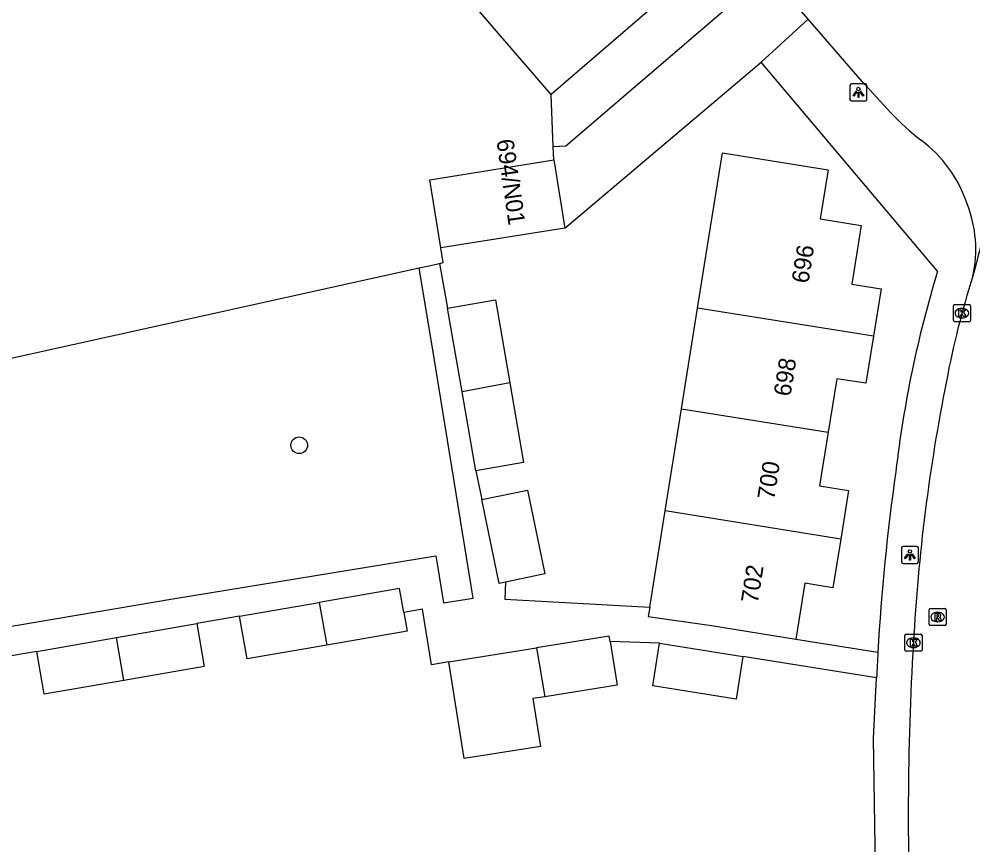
# Model space of a CAD drawing. Extents: x 159222 to 160346, y 381249 to 382166.
# Drawn here: x 159418.8 to 159474.6, y 381328.4 to 381376.7 of the extents above; entities that cross this region are included whole.
import ezdxf

# ---------------------------------------------------------------- set-up
doc = ezdxf.new("R2010")
doc.units = 0
for name, color, linetype in [('IMGEO_Boom', 7, 'Continuous'), ('IMGEO_Groenvoorziening', 7, 'Continuous'), ('IMGEO_Kolk', 7, 'Continuous'), ('IMGEO_Lichtpunt', 7, 'Continuous'), ('IMGEO_Pand', 7, 'Continuous'), ('IMGEO_Pand_nummerreeks', 7, 'Continuous'), ('IMGEO_Rijbaan_lokaal_gesloten', 7, 'Continuous'), ('IMGEO_Rijbaan_lokaal_open', 7, 'Continuous'), ('IMGEO_Rioolput', 7, 'Continuous'), ('IMGEO_Voetpad_open', 7, 'Continuous')]:
    doc.layers.add(name, color=color, linetype=linetype)

msp = doc.modelspace()

# ---------------------------------------------------------------- linework, layer by layer
at = {"layer": 'IMGEO_Boom'}
msp.add_circle((159435.188, 381351.816), 0.489, dxfattribs=at)
at = {"layer": 'IMGEO_Groenvoorziening'}
for points in [[(159443.383, 381362.454), (159443.602, 381362.503), (159443.465, 381363.355)], [(159406.717, 381350.65), (159414.278, 381356.018), (159442.202, 381362.193)]]:
    msp.add_lwpolyline(points, dxfattribs=at)
at = {"layer": 'IMGEO_Kolk'}
for p, q in [((159473.426, 381359.118), (159473.426, 381359.97)), ((159473.501, 381360.044), (159474.353, 381360.044)), ((159473.914, 381359.824), (159473.939, 381359.824)), ((159474.427, 381359.97), (159474.427, 381359.118)), ((159473.937, 381359.264), (159473.912, 381359.264)), ((159474.353, 381359.044), (159473.501, 381359.044)), ((159470.667, 381340.77), (159471.519, 381340.77)), ((159470.592, 381339.844), (159470.592, 381340.696)), ((159471.08, 381340.55), (159471.105, 381340.55)), ((159471.593, 381340.696), (159471.593, 381339.844)), ((159471.519, 381339.77), (159470.667, 381339.77)), ((159471.103, 381339.99), (159471.078, 381339.99))]:
    msp.add_line(p, q, dxfattribs=at)
for points in [[(159473.426, 381359.118), (159473.426, 381359.97)], [(159473.501, 381360.044), (159474.353, 381360.044)], [(159473.747, 381359.744), (159473.87, 381359.744), (159473.87, 381359.593), (159474, 381359.744), (159474.164, 381359.744), (159474.018, 381359.593), (159474.171, 381359.344), (159474.019, 381359.344), (159473.934, 381359.508), (159473.87, 381359.441), (159473.87, 381359.344), (159473.747, 381359.344), (159473.747, 381359.744)], [(159474.427, 381359.97), (159474.427, 381359.118)], [(159474.353, 381359.044), (159473.501, 381359.044)], [(159470.667, 381340.77), (159471.519, 381340.77)], [(159470.592, 381339.844), (159470.592, 381340.696)], [(159470.913, 381340.47), (159471.036, 381340.47), (159471.036, 381340.319), (159471.166, 381340.47), (159471.33, 381340.47), (159471.184, 381340.319), (159471.337, 381340.07), (159471.185, 381340.07), (159471.1, 381340.234), (159471.036, 381340.167), (159471.036, 381340.07), (159470.913, 381340.07), (159470.913, 381340.47)], [(159471.593, 381340.696), (159471.593, 381339.844)], [(159471.519, 381339.77), (159470.667, 381339.77)]]:
    msp.add_lwpolyline(points, dxfattribs=at)
for centre, start, end in [((159473.503, 381359.968), 91.552, 178.448), ((159473.503, 381359.968), 91.552, 178.448), ((159474.351, 381359.968), 1.552, 88.448), ((159474.351, 381359.968), 1.552, 88.448), ((159473.503, 381359.12), 181.552, 268.448), ((159473.503, 381359.12), 181.552, 268.448), ((159474.351, 381359.12), 271.552, 358.448), ((159474.351, 381359.12), 271.552, 358.448), ((159470.669, 381340.694), 91.552, 178.448), ((159470.669, 381340.694), 91.552, 178.448), ((159471.517, 381340.694), 1.552, 88.448), ((159471.517, 381340.694), 1.552, 88.448), ((159470.669, 381339.846), 181.552, 268.448), ((159470.669, 381339.846), 181.552, 268.448), ((159471.517, 381339.846), 271.552, 358.448), ((159471.517, 381339.846), 271.552, 358.448)]:
    msp.add_arc(centre, 0.0765, start, end, dxfattribs=at)
for centre, major_axis, ratio, start_param, end_param in [((159473.913, 381359.544), (-0.387, 0.002), 0.722429, 4.712389, 7.853982), ((159473.938, 381359.544), (-0.39, 0.002), 0.717154, 1.570796, 4.712389), ((159471.079, 381340.27), (-0.387, 0.002), 0.722429, 4.712389, 7.853982), ((159471.104, 381340.27), (-0.39, 0.002), 0.717154, 1.570796, 4.712389)]:
    msp.add_ellipse(centre, major_axis=major_axis, ratio=ratio, start_param=start_param, end_param=end_param, dxfattribs=at)
at = {"layer": 'IMGEO_Lichtpunt'}
for p, q in [((159467.379, 381372.852), (159467.379, 381372.045)), ((159467.379, 381372.852), (159467.379, 381372.045)), ((159468.281, 381372.947), (159467.473, 381372.947)), ((159468.281, 381372.947), (159467.473, 381372.947)), ((159468.375, 381372.045), (159468.375, 381372.852)), ((159468.375, 381372.045), (159468.375, 381372.852)), ((159467.473, 381371.951), (159468.281, 381371.951)), ((159467.473, 381371.951), (159468.281, 381371.951)), ((159470.389, 381345.81), (159470.389, 381345.003)), ((159470.389, 381345.81), (159470.389, 381345.003)), ((159471.291, 381345.905), (159470.483, 381345.905)), ((159471.291, 381345.905), (159470.483, 381345.905)), ((159471.385, 381345.003), (159471.385, 381345.81)), ((159471.385, 381345.003), (159471.385, 381345.81)), ((159470.483, 381344.909), (159471.291, 381344.909)), ((159470.483, 381344.909), (159471.291, 381344.909))]:
    msp.add_line(p, q, dxfattribs=at)
for points in [[(159467.753, 381372.516), (159467.792, 381372.488), (159467.604, 381372.226), (159467.566, 381372.253), (159467.753, 381372.516)], [(159467.855, 381372.468), (159467.902, 381372.468), (159467.902, 381372.146), (159467.855, 381372.146), (159467.855, 381372.468)], [(159467.965, 381372.488), (159468.003, 381372.515), (159468.19, 381372.253), (159468.151, 381372.225), (159467.965, 381372.488)], [(159470.763, 381345.474), (159470.802, 381345.446), (159470.614, 381345.184), (159470.576, 381345.211), (159470.763, 381345.474)], [(159470.865, 381345.426), (159470.912, 381345.426), (159470.912, 381345.104), (159470.865, 381345.104), (159470.865, 381345.426)], [(159470.975, 381345.446), (159471.013, 381345.473), (159471.2, 381345.211), (159471.161, 381345.183), (159470.975, 381345.446)]]:
    msp.add_lwpolyline(points, dxfattribs=at)
for centre in [(159467.878, 381372.65), (159470.888, 381345.608)]:
    msp.add_circle(centre, 0.0994, dxfattribs=at)
for centre, start, end in [((159467.473, 381372.852), 90, 180), ((159467.473, 381372.852), 90, 180), ((159468.281, 381372.852), 0, 90), ((159468.281, 381372.852), 0, 90), ((159467.473, 381372.045), 180, 270), ((159467.473, 381372.045), 180, 270), ((159468.281, 381372.045), 270, 0), ((159468.281, 381372.045), 270, 360), ((159470.483, 381345.81), 90, 180), ((159470.483, 381345.81), 90, 180), ((159471.291, 381345.81), 0, 90), ((159471.291, 381345.81), 0, 90), ((159470.483, 381345.003), 180, 270), ((159470.483, 381345.003), 180, 270), ((159471.291, 381345.003), 270, 0), ((159471.291, 381345.003), 270, 360)]:
    msp.add_arc(centre, 0.0946, start, end, dxfattribs=at)
at = {"layer": 'IMGEO_Pand'}
for points in [[(159451.873, 381386.487), (159458.033, 381379.341), (159449.908, 381372.338)], [(159449.908, 381372.338), (159443.75, 381379.482)], [(159458.475, 381359.839), (159459.137, 381363.974), (159459.927, 381368.911), (159466.098, 381367.923), (159465.639, 381365.058), (159468.041, 381364.673), (159467.491, 381361.235), (159469.197, 381360.962), (159468.755, 381358.2)], [(159443.465, 381363.355), (159442.823, 381367.349), (159450.066, 381368.511)], [(159450.066, 381368.511), (159450.707, 381364.517)], [(159450.707, 381364.517), (159443.465, 381363.355)], [(159443.864, 381359.839), (159446.66, 381360.322), (159447.496, 381355.475)], [(159444.708, 381354.947), (159443.864, 381359.839)], [(159457.532, 381353.951), (159458.475, 381359.839)], [(159468.755, 381358.2), (159458.475, 381359.839)], [(159468.755, 381358.2), (159468.313, 381355.44), (159466.61, 381355.712), (159466.109, 381352.58)], [(159447.496, 381355.475), (159444.708, 381354.947)], [(159447.496, 381355.475), (159448.3, 381350.811), (159445.505, 381350.329)], [(159445.505, 381350.329), (159444.708, 381354.947)], [(159456.576, 381347.977), (159457.532, 381353.951)], [(159457.532, 381353.951), (159466.109, 381352.58)], [(159466.109, 381352.58), (159465.608, 381349.452), (159467.299, 381349.181), (159466.843, 381346.335)], [(159445.86, 381348.646), (159448.535, 381349.198), (159449.548, 381344.291), (159447.243, 381343.815)], [(159447.243, 381343.815), (159446.874, 381343.739), (159445.86, 381348.646)], [(159455.676, 381342.356), (159456.576, 381347.977)], [(159466.843, 381346.335), (159456.576, 381347.977)], [(159466.843, 381346.335), (159466.388, 381343.49), (159464.74, 381343.754), (159464.216, 381340.479)], [(159441.301, 381342.042), (159441.057, 381343.447), (159436.36, 381342.631)], [(159431.701, 381341.822), (159436.36, 381342.631)], [(159436.36, 381342.631), (159436.794, 381340.13)], [(159441.301, 381342.042), (159441.492, 381340.946), (159436.794, 381340.13)], [(159455.676, 381342.356), (159455.588, 381341.807), (159459.28, 381341.269), (159464.216, 381340.479)], [(159424.5, 381340.571), (159429.202, 381341.388)], [(159429.202, 381341.388), (159429.637, 381338.887), (159424.935, 381338.07)], [(159436.794, 381340.13), (159432.136, 381339.321), (159431.701, 381341.822)], [(159419.846, 381339.763), (159424.5, 381340.571)], [(159424.935, 381338.07), (159424.5, 381340.571)], [(159453.359, 381340.346), (159453.31, 381340.652), (159449.057, 381339.97)], [(159453.359, 381340.346), (159453.769, 381337.791), (159449.553, 381337.115)], [(159461.121, 381339.459), (159460.724, 381336.978), (159455.857, 381337.757), (159456.254, 381340.238)], [(159456.254, 381340.238), (159461.121, 381339.459)], [(159424.935, 381338.07), (159420.281, 381337.262), (159419.846, 381339.763)], [(159443.931, 381339.148), (159449.057, 381339.97)], [(159449.057, 381339.97), (159449.553, 381337.115)], [(159449.553, 381337.115), (159448.85, 381337.002), (159449.297, 381334.211), (159444.838, 381333.496), (159443.931, 381339.148)]]:
    msp.add_lwpolyline(points, dxfattribs=at)
at = {"layer": 'IMGEO_Rijbaan_lokaal_gesloten'}
for centre, radius, start, end in [((159552.04, 381342.438), 79.832, 152.65249, 166.02988), ((159521.983, 381346.494), 49.796, 162.2063, 169.5109), ((159578.808, 381334.473), 107.87, 168.72772, 176.9292), ((159631.743, 381330.378), 160.954, 176.48292, 183.08429)]:
    msp.add_arc(centre, radius, start, end, dxfattribs=at)
at = {"layer": 'IMGEO_Rijbaan_lokaal_open'}
for points in [[(159462.585, 381379.446), (159450.772, 381369.308), (159450.035, 381369.261)], [(159464.937, 381376.731), (159462.927, 381379.051), (159462.585, 381379.446)], [(159462.185, 381374.213), (159464.937, 381376.731)], [(159469.779, 381371.255), (159468.09, 381373.094), (159464.937, 381376.731)], [(159450.707, 381364.517), (159462.185, 381374.213)], [(159450.066, 381368.511), (159450.035, 381369.261)]]:
    msp.add_lwpolyline(points, dxfattribs=at)
for centre, radius, start, end in [((159479.701, 381380.382), 13.481, 222.6112, 232.7148), ((159467.019, 381363.554), 7.591, 18.2496, 53.5009), ((159467.524, 381363.266), 7.214, 347.5564, 21.6831)]:
    msp.add_arc(centre, radius, start, end, dxfattribs=at)
at = {"layer": 'IMGEO_Rioolput'}
for p, q in [((159472.006, 381341.347), (159472.006, 381342.199)), ((159472.081, 381342.273), (159472.933, 381342.273)), ((159472.494, 381342.053), (159472.519, 381342.053)), ((159473.007, 381342.199), (159473.007, 381341.347)), ((159472.517, 381341.493), (159472.492, 381341.493)), ((159472.933, 381341.273), (159472.081, 381341.273))]:
    msp.add_line(p, q, dxfattribs=at)
for points in [[(159472.006, 381341.347), (159472.006, 381342.199)], [(159472.081, 381342.273), (159472.933, 381342.273)], [(159472.595, 381341.971), (159472.343, 381341.973), (159472.343, 381341.573)], [(159472.521, 381341.892), (159472.467, 381341.892), (159472.467, 381341.811)], [(159473.007, 381342.199), (159473.007, 381341.347)], [(159472.343, 381341.573), (159472.467, 381341.573), (159472.467, 381341.735), (159472.478, 381341.735)], [(159472.467, 381341.811), (159472.519, 381341.811)], [(159472.525, 381341.706), (159472.596, 381341.573), (159472.736, 381341.573), (159472.671, 381341.699)], [(159472.933, 381341.273), (159472.081, 381341.273)]]:
    msp.add_lwpolyline(points, dxfattribs=at)
for centre, radius, start, end in [((159472.083, 381342.197), 0.0765, 91.552, 178.448), ((159472.083, 381342.197), 0.0765, 91.552, 178.448), ((159472.527, 381341.796), 0.0964, 77.0061, 93.1865), ((159472.541, 381341.853), 0.0378, 276.6634, 79.6772), ((159472.594, 381341.861), 0.109, 350.3612, 89.416), ((159472.931, 381342.197), 0.0765, 1.552, 88.448), ((159472.931, 381342.197), 0.0765, 1.552, 88.448), ((159472.083, 381341.349), 0.0765, 181.552, 268.448), ((159472.083, 381341.349), 0.0765, 181.552, 268.448), ((159472.477, 381341.682), 0.0533, 26.0293, 88.6989), ((159472.503, 381342), 0.19, 274.7715, 282.9687), ((159472.592, 381341.861), 0.112, 277.5842, 350.9817), ((159472.576, 381341.646), 0.108, 29.5134, 73.7905), ((159472.931, 381341.349), 0.0765, 271.552, 358.448), ((159472.931, 381341.349), 0.0765, 271.552, 358.448)]:
    msp.add_arc(centre, radius, start, end, dxfattribs=at)
for centre, major_axis, ratio, start_param, end_param in [((159472.493, 381341.773), (-0.387, 0.002), 0.722429, 4.712389, 7.853982), ((159472.518, 381341.773), (-0.39, 0.002), 0.717154, 1.570796, 4.712389)]:
    msp.add_ellipse(centre, major_axis=major_axis, ratio=ratio, start_param=start_param, end_param=end_param, dxfattribs=at)
at = {"layer": 'IMGEO_Voetpad_open'}
for points in [[(159472.502, 381362.003), (159462.185, 381374.213)], [(159450.035, 381369.261), (159449.908, 381372.338)], [(159415.139, 381340.697), (159427.918, 381342.865), (159443.174, 381345.361), (159443.252, 381344.88), (159443.37, 381344.159), (159443.625, 381342.6), (159445.361, 381342.884), (159444.99, 381345.149), (159443.086, 381356.786), (159442.202, 381362.193)], [(159442.202, 381362.193), (159442.587, 381362.278), (159443.383, 381362.454)], [(159443.383, 381362.454), (159443.864, 381359.839)], [(159445.505, 381350.329), (159445.86, 381348.646)], [(159447.243, 381343.815), (159447.203, 381342.823), (159455.676, 381342.356)], [(159443.931, 381339.148), (159442.918, 381338.986), (159442.388, 381342.231), (159441.301, 381342.042)], [(159431.701, 381341.822), (159429.202, 381341.388)], [(159456.254, 381340.238), (159453.359, 381340.346)], [(159464.216, 381340.479), (159469.012, 381339.711)], [(159419.846, 381339.763), (159414.824, 381338.891)], [(159468.938, 381338.208), (159461.121, 381339.459)], [(159469.249, 381318.274), (159468.912, 381324.598), (159468.765, 381334.672), (159468.938, 381338.208)]]:
    msp.add_lwpolyline(points, dxfattribs=at)
for centre, radius, start, end in [((159535.839, 381342.722), 66.206, 163.06836, 173.44464), ((159588.108, 381333.182), 119.275, 171.75843, 176.86225), ((159608.113, 381332.109), 139.308, 176.87187, 177.49078)]:
    msp.add_arc(centre, radius, start, end, dxfattribs=at)

# ---------------------------------------------------------------- texts
at = {"layer": 'IMGEO_Pand_nummerreeks'}
for s, rotation, p in [('694/N01', 278.1301, (159446.714, 381369.653)), ('696', 81.0161, (159464.948, 381361.244)), ('698', 81.0161, (159463.903, 381354.636)), ('700', 81.0161, (159462.947, 381348.588)), ('702', 81.0162, (159461.99, 381342.533))]:
    msp.add_text(s, height=1, rotation=rotation, dxfattribs=at).set_placement(p)

doc.saveas('drawing.dxf')
